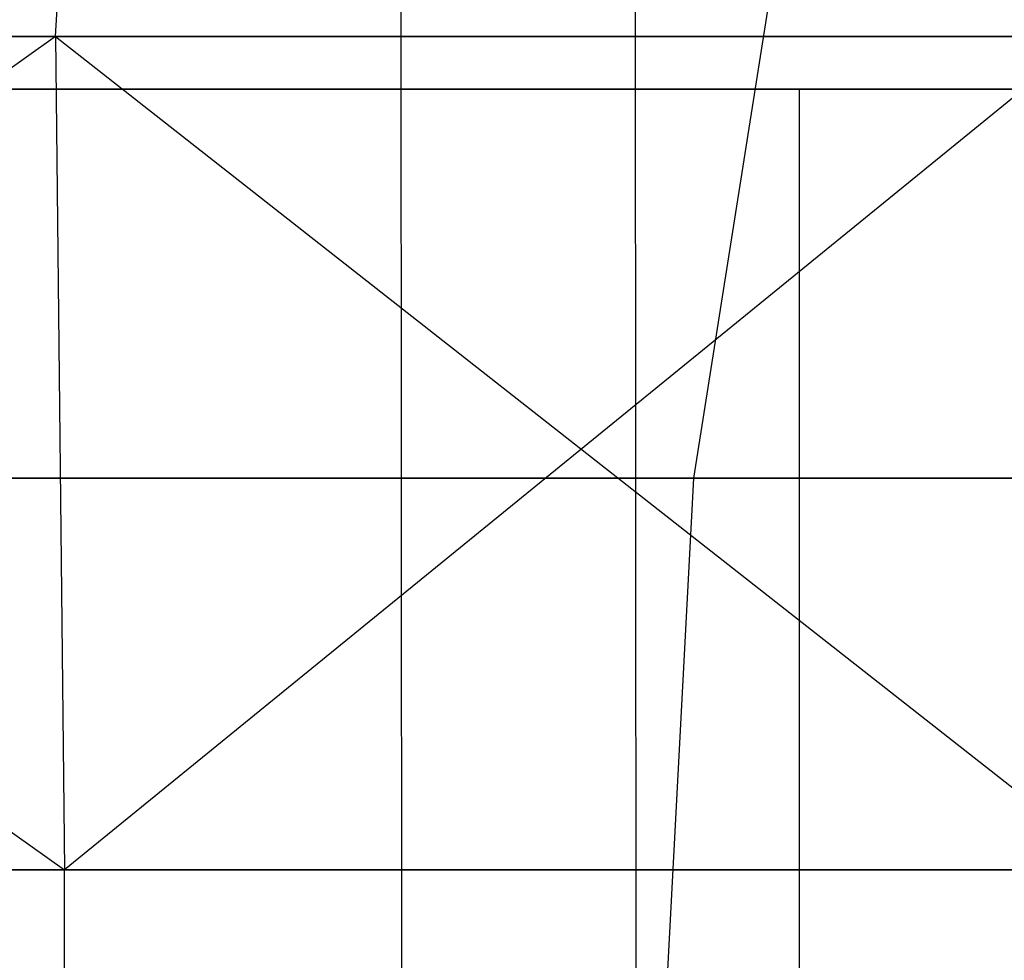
# Model space of a CAD drawing. Extents: x -172 to 172, y -29 to 28.
# Tile 888 of 914: x 146.96 to 150.46, y 1.3 to 4.64. Entities that reach past the tile are written whole.
import ezdxf

# ---------------------------------------------------------------- set-up
doc = ezdxf.new("R2010")
doc.units = 0
doc.header["$LTSCALE"] = 25.4
doc.layers.get('0').update_dxf_attribs({"linetype": 'CONTINUOUS'})

# ---------------------------------------------------------------- blocks, each defined once
blk = doc.blocks.new('RYFLO_AURA_STL')
at = {"color": 0}
for p, q in [((149.1588, -7.3033, -1161.6809), (149.1492, 7.0967, -1161.6862)), ((149.1588, -7.3033, -1161.6809), (149.1492, 7.0967, -1161.6862)), ((149.1588, -7.3033, -1324.8193), (149.1492, 7.0967, -1324.8141)), ((149.1588, -7.3033, -1324.8193), (149.1492, 7.0967, -1324.8141)), ((148.3163, 6.146, -1162.1416), (148.3246, -6.354, -1162.1371)), ((148.3163, 6.146, -1162.1416), (148.3246, -6.354, -1162.1371)), ((148.3163, 6.146, -1324.3586), (148.3246, -6.354, -1324.3632)), ((148.3163, 6.146, -1324.3586), (148.3246, -6.354, -1324.3632)), ((149.3574, 3.0149, -1181.3843), (149.8087, 5.8599, -1181.1973)), ((149.3574, 3.0149, -1181.3843), (149.8087, 5.8599, -1181.1973)), ((149.3574, 3.0149, -1305.116), (149.8087, 5.8599, -1305.303)), ((149.3574, 3.0149, -1305.116), (149.8087, 5.8599, -1305.303)), ((147.0892, 4.5828, -1173.134), (147.1054, 4.8282, -1173.1262)), ((147.0892, 4.5828, -1173.134), (147.1054, 4.8282, -1173.1262)), ((147.0892, 4.5828, -1313.3662), (147.1054, 4.8282, -1313.374)), ((147.0892, 4.5828, -1313.3662), (147.1054, 4.8282, -1313.374)), ((147.0892, 4.5828, -1173.134), (142.9173, 1.6231, -1164.2625)), ((147.0892, 4.5828, -1173.134), (142.9173, 1.6231, -1164.2625)), ((142.9651, 4.5828, -1165.0679), (147.0892, 4.5828, -1173.134)), ((147.0892, 4.5828, -1313.3662), (142.9651, 4.5828, -1321.4324)), ((142.9651, 4.5828, -1321.4324), (147.1214, 1.6231, -1314.1)), ((142.9651, 4.5828, -1321.4324), (147.1214, 1.6231, -1314.1)), ((147.0892, 4.5828, -1313.3662), (142.9651, 4.5828, -1321.4324)), ((142.9651, 4.5828, -1165.0679), (147.0892, 4.5828, -1173.134)), ((147.0892, 4.5828, -1173.134), (150.7585, 4.5828, -1181.4169)), ((150.7585, 4.5828, -1305.0834), (147.0892, 4.5828, -1313.3662)), ((147.0892, 4.5828, -1313.3662), (147.1214, 1.6231, -1314.1)), ((147.0892, 4.5828, -1313.3662), (147.1214, 1.6231, -1314.1)), ((147.0892, 4.5828, -1313.3662), (150.8625, 1.6231, -1305.7394)), ((147.0892, 4.5828, -1313.3662), (150.8625, 1.6231, -1305.7394)), ((150.7585, 4.5828, -1305.0834), (147.0892, 4.5828, -1313.3662)), ((147.0892, 4.5828, -1173.134), (150.7585, 4.5828, -1181.4169)), ((147.0892, 4.5828, -1173.134), (147.1214, 1.6231, -1172.4003)), ((147.0892, 4.5828, -1173.134), (147.1214, 1.6231, -1172.4003)), ((150.7585, 4.5828, -1181.4169), (147.1214, 1.6231, -1172.4003)), ((150.7585, 4.5828, -1181.4169), (147.1214, 1.6231, -1172.4003)), ((143.2862, 4.396, -1155.4442), (149.7337, 4.396, -1166.957)), ((149.7337, 4.396, -1319.5432), (143.2862, 4.396, -1331.056)), ((149.7337, 4.396, -1319.5432), (143.2862, 4.396, -1331.056)), ((143.2862, 4.396, -1155.4442), (149.7337, 4.396, -1166.957)), ((150.6247, 4.396, -1166.5031), (144.1389, 4.396, -1154.9218)), ((144.1389, 4.396, -1331.5785), (150.6247, 4.396, -1319.9972)), ((150.6247, 4.396, -1166.5031), (144.1389, 4.396, -1154.9218)), ((144.1389, 4.396, -1331.5785), (150.6247, 4.396, -1319.9972)), ((149.7337, -4.604, -1166.957), (149.7337, 4.396, -1166.957)), ((149.7337, 4.396, -1166.957), (155.258, 4.396, -1178.9402)), ((149.7337, -4.604, -1166.957), (149.7337, 4.396, -1166.957)), ((149.7337, -4.604, -1319.5432), (149.7337, 4.396, -1319.5432)), ((149.7337, -4.604, -1319.5432), (149.7337, 4.396, -1319.5432)), ((155.258, 4.396, -1307.5601), (149.7337, 4.396, -1319.5432)), ((155.258, 4.396, -1307.5601), (149.7337, 4.396, -1319.5432)), ((149.7337, 4.396, -1166.957), (155.258, 4.396, -1178.9402)), ((149.3574, 3.0149, -1181.3843), (145.6536, 3.0149, -1173.1071)), ((145.6536, 3.0149, -1313.3932), (149.3574, 3.0149, -1305.116)), ((149.3574, 3.0149, -1181.3843), (145.6536, 3.0149, -1173.1071)), ((145.6536, 3.0149, -1313.3932), (149.3574, 3.0149, -1305.116)), ((149.2064, 0.133, -1181.4468), (149.3574, 3.0149, -1181.3843)), ((149.2064, 0.133, -1181.4468), (149.3574, 3.0149, -1181.3843)), ((149.2064, 0.133, -1305.0535), (149.3574, 3.0149, -1305.116)), ((149.2064, 0.133, -1305.0535), (149.3574, 3.0149, -1305.116)), ((152.5913, 3.0149, -1189.8561), (149.3574, 3.0149, -1181.3843)), ((149.3574, 3.0149, -1305.116), (152.5913, 3.0149, -1296.6442)), ((152.5913, 3.0149, -1189.8561), (149.3574, 3.0149, -1181.3843)), ((149.3574, 3.0149, -1305.116), (152.5913, 3.0149, -1296.6442)), ((147.1214, 1.6231, -1172.4003), (142.9173, 1.6231, -1164.2625)), ((142.9173, 1.6231, -1322.2378), (147.1214, 1.6231, -1314.1)), ((142.9173, 1.6231, -1322.2378), (147.1214, 1.6231, -1314.1)), ((147.1214, 1.6231, -1172.4003), (142.9173, 1.6231, -1164.2625)), ((147.1215, -1.3568, -1172.4001), (147.1214, 1.6231, -1172.4003)), ((150.8625, 1.6231, -1180.7609), (147.1214, 1.6231, -1172.4003)), ((147.1215, -1.3568, -1172.4001), (147.1214, 1.6231, -1172.4003)), ((147.1215, -1.3568, -1314.1001), (147.1214, 1.6231, -1314.1)), ((147.1214, 1.6231, -1314.1), (150.8625, 1.6231, -1305.7394)), ((147.1215, -1.3568, -1314.1001), (147.1214, 1.6231, -1314.1)), ((147.1214, 1.6231, -1314.1), (150.8625, 1.6231, -1305.7394)), ((150.8625, 1.6231, -1180.7609), (147.1214, 1.6231, -1172.4003))]:
    blk.add_line(p, q, dxfattribs=at)

msp = doc.modelspace()

# ---------------------------------------------------------------- block references
at = {"color": 0}
msp.add_blockref('RYFLO_AURA_STL', (0, 0), dxfattribs=at)

doc.saveas('drawing.dxf')
